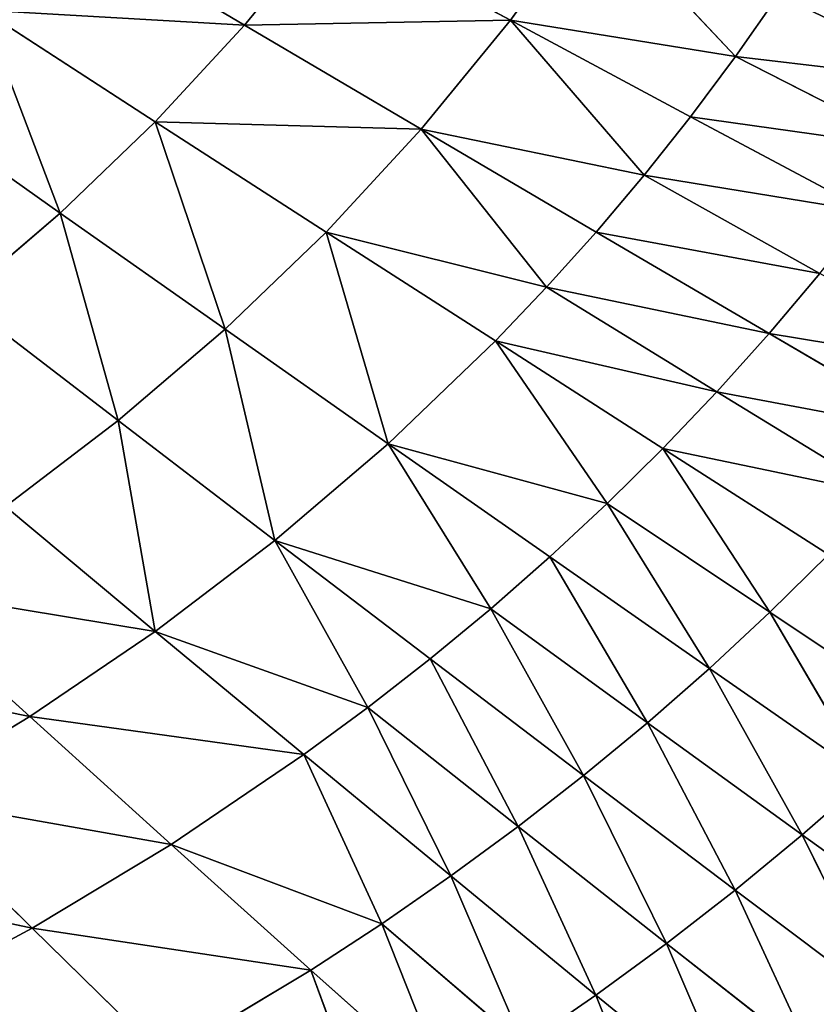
# Model space of a CAD drawing. Extents: x 0 to 500, y 0 to 390.
# Tile 702 of 1056: x 343 to 374, y 97 to 134. Entities that reach past the tile are written whole.
import ezdxf

# ---------------------------------------------------------------- set-up
doc = ezdxf.new("R2010")
doc.units = 0
doc.header["$LTSCALE"] = 25.4
doc.layers.get('0').update_dxf_attribs({"linetype": 'CONTINUOUS'})

# ---------------------------------------------------------------- blocks, each defined once
blk = doc.blocks.new('ATLANTA505_-_S_STL')
at = {"color": 0}
for p, q in [((368.086, 42.493, 299.462), (365.509, 39.953, 292.998)), ((368.086, 42.493, 299.462), (365.509, 39.953, 292.998)), ((370.986, 42.407, 297.469), (365.509, 39.953, 292.998)), ((370.986, 42.407, 297.469), (365.509, 39.953, 292.998)), ((368.211, 39.882, 291.02), (370.986, 42.407, 297.469)), ((368.211, 39.882, 291.02), (370.986, 42.407, 297.469)), ((368.211, 39.882, 291.02), (373.813, 42.326, 295.408)), ((368.211, 39.882, 291.02), (373.813, 42.326, 295.408)), ((370.844, 39.814, 288.976), (373.813, 42.326, 295.408)), ((370.844, 39.814, 288.976), (373.813, 42.326, 295.408)), ((370.844, 39.814, 288.976), (376.566, 42.25, 293.278)), ((370.844, 39.814, 288.976), (376.566, 42.25, 293.278)), ((373.407, 39.752, 286.866), (376.566, 42.25, 293.278)), ((373.407, 39.752, 286.866), (376.566, 42.25, 293.278)), ((373.407, 39.752, 286.866), (379.244, 42.179, 291.077)), ((373.407, 39.752, 286.866), (379.244, 42.179, 291.077)), ((354.606, 37.941, 292.036), (356.988, 40.195, 298.544)), ((354.606, 37.941, 292.036), (356.988, 40.195, 298.544)), ((354.606, 37.941, 292.036), (359.896, 40.11, 296.759)), ((354.606, 37.941, 292.036), (359.896, 40.11, 296.759)), ((357.313, 37.871, 290.266), (359.896, 40.11, 296.759)), ((357.313, 37.871, 290.266), (359.896, 40.11, 296.759)), ((357.313, 37.871, 290.266), (362.737, 40.03, 294.911)), ((357.313, 37.871, 290.266), (362.737, 40.03, 294.911)), ((359.954, 37.804, 288.436), (362.737, 40.03, 294.911)), ((359.954, 37.804, 288.436), (362.737, 40.03, 294.911)), ((359.954, 37.804, 288.436), (365.509, 39.953, 292.998)), ((359.954, 37.804, 288.436), (365.509, 39.953, 292.998)), ((362.531, 37.742, 286.545), (365.509, 39.953, 292.998)), ((362.531, 37.742, 286.545), (365.509, 39.953, 292.998)), ((365.509, 39.953, 292.998), (362.737, 40.03, 294.911)), ((365.509, 39.953, 292.998), (362.737, 40.03, 294.911)), ((368.211, 39.882, 291.02), (365.509, 39.953, 292.998)), ((368.211, 39.882, 291.02), (365.509, 39.953, 292.998)), ((362.531, 37.742, 286.545), (368.211, 39.882, 291.02)), ((362.531, 37.742, 286.545), (368.211, 39.882, 291.02)), ((365.041, 37.683, 284.591), (368.211, 39.882, 291.02)), ((365.041, 37.683, 284.591), (368.211, 39.882, 291.02)), ((365.041, 37.683, 284.591), (370.844, 39.814, 288.976)), ((365.041, 37.683, 284.591), (370.844, 39.814, 288.976)), ((367.484, 37.629, 282.573), (370.844, 39.814, 288.976)), ((367.484, 37.629, 282.573), (370.844, 39.814, 288.976)), ((367.484, 37.629, 282.573), (373.407, 39.752, 286.866)), ((367.484, 37.629, 282.573), (373.407, 39.752, 286.866)), ((370.844, 39.814, 288.976), (368.211, 39.882, 291.02)), ((370.844, 39.814, 288.976), (368.211, 39.882, 291.02)), ((369.861, 37.578, 280.492), (373.407, 39.752, 286.866)), ((369.861, 37.578, 280.492), (373.407, 39.752, 286.866)), ((369.861, 37.578, 280.492), (375.898, 39.694, 284.688)), ((369.861, 37.578, 280.492), (375.898, 39.694, 284.688)), ((373.407, 39.752, 286.866), (370.844, 39.814, 288.976)), ((373.407, 39.752, 286.866), (370.844, 39.814, 288.976)), ((372.17, 37.532, 278.345), (375.898, 39.694, 284.688)), ((372.17, 37.532, 278.345), (375.898, 39.694, 284.688)), ((372.17, 37.532, 278.345), (378.319, 39.641, 282.441)), ((372.17, 37.532, 278.345), (378.319, 39.641, 282.441)), ((375.898, 39.694, 284.688), (373.407, 39.752, 286.866)), ((375.898, 39.694, 284.688), (373.407, 39.752, 286.866)), ((343.931, 36.171, 290.432), (349.003, 38.094, 295.395)), ((343.931, 36.171, 290.432), (349.003, 38.094, 295.395)), ((349.003, 38.094, 295.395), (354.606, 37.941, 292.036)), ((349.003, 38.094, 295.395), (354.606, 37.941, 292.036)), ((354.606, 37.941, 292.036), (343.931, 36.171, 290.432)), ((354.606, 37.941, 292.036), (343.931, 36.171, 290.432)), ((349.252, 36.04, 287.226), (354.606, 37.941, 292.036)), ((349.252, 36.04, 287.226), (354.606, 37.941, 292.036)), ((349.252, 36.04, 287.226), (357.313, 37.871, 290.266)), ((349.252, 36.04, 287.226), (357.313, 37.871, 290.266)), ((354.332, 35.921, 283.793), (357.313, 37.871, 290.266)), ((354.332, 35.921, 283.793), (357.313, 37.871, 290.266)), ((354.332, 35.921, 283.793), (359.954, 37.804, 288.436)), ((354.332, 35.921, 283.793), (359.954, 37.804, 288.436)), ((354.606, 37.941, 292.036), (357.313, 37.871, 290.266)), ((354.606, 37.941, 292.036), (357.313, 37.871, 290.266)), ((359.954, 37.804, 288.436), (356.779, 35.867, 281.991)), ((359.954, 37.804, 288.436), (356.779, 35.867, 281.991)), ((356.779, 35.867, 281.991), (362.531, 37.742, 286.545)), ((356.779, 35.867, 281.991), (362.531, 37.742, 286.545)), ((357.313, 37.871, 290.266), (359.954, 37.804, 288.436)), ((357.313, 37.871, 290.266), (359.954, 37.804, 288.436)), ((359.164, 35.816, 280.129), (362.531, 37.742, 286.545)), ((359.164, 35.816, 280.129), (362.531, 37.742, 286.545)), ((359.954, 37.804, 288.436), (362.531, 37.742, 286.545)), ((359.954, 37.804, 288.436), (362.531, 37.742, 286.545)), ((362.531, 37.742, 286.545), (365.041, 37.683, 284.591)), ((362.531, 37.742, 286.545), (365.041, 37.683, 284.591)), ((365.041, 37.683, 284.591), (359.164, 35.816, 280.129)), ((365.041, 37.683, 284.591), (359.164, 35.816, 280.129)), ((365.041, 37.683, 284.591), (361.487, 35.769, 278.207)), ((365.041, 37.683, 284.591), (361.487, 35.769, 278.207)), ((367.484, 37.629, 282.573), (361.487, 35.769, 278.207)), ((367.484, 37.629, 282.573), (361.487, 35.769, 278.207)), ((367.484, 37.629, 282.573), (363.746, 35.726, 276.225)), ((367.484, 37.629, 282.573), (363.746, 35.726, 276.225)), ((369.861, 37.578, 280.492), (363.746, 35.726, 276.225)), ((369.861, 37.578, 280.492), (363.746, 35.726, 276.225)), ((365.041, 37.683, 284.591), (367.484, 37.629, 282.573)), ((365.041, 37.683, 284.591), (367.484, 37.629, 282.573)), ((365.942, 35.686, 274.182), (369.861, 37.578, 280.492)), ((365.942, 35.686, 274.182), (369.861, 37.578, 280.492)), ((372.17, 37.532, 278.345), (365.942, 35.686, 274.182)), ((372.17, 37.532, 278.345), (365.942, 35.686, 274.182)), ((367.484, 37.629, 282.573), (369.861, 37.578, 280.492)), ((367.484, 37.629, 282.573), (369.861, 37.578, 280.492)), ((372.17, 37.532, 278.345), (368.074, 35.65, 272.076)), ((372.17, 37.532, 278.345), (368.074, 35.65, 272.076)), ((374.412, 37.49, 276.133), (368.074, 35.65, 272.076)), ((374.412, 37.49, 276.133), (368.074, 35.65, 272.076)), ((369.861, 37.578, 280.492), (372.17, 37.532, 278.345)), ((369.861, 37.578, 280.492), (372.17, 37.532, 278.345)), ((376.585, 37.453, 273.854), (370.141, 35.618, 269.908)), ((376.585, 37.453, 273.854), (370.141, 35.618, 269.908)), ((378.69, 37.42, 271.508), (372.144, 35.59, 267.676)), ((378.69, 37.42, 271.508), (372.144, 35.59, 267.676)), ((372.17, 37.532, 278.345), (374.412, 37.49, 276.133)), ((372.17, 37.532, 278.345), (374.412, 37.49, 276.133)), ((343.931, 36.171, 290.432), (338.376, 36.315, 293.418)), ((343.931, 36.171, 290.432), (338.376, 36.315, 293.418)), ((343.931, 36.171, 290.432), (333.552, 34.604, 288.227)), ((343.931, 36.171, 290.432), (333.552, 34.604, 288.227)), ((338.806, 34.481, 285.386), (343.931, 36.171, 290.432)), ((338.806, 34.481, 285.386), (343.931, 36.171, 290.432)), ((349.252, 36.04, 287.226), (338.806, 34.481, 285.386)), ((349.252, 36.04, 287.226), (338.806, 34.481, 285.386)), ((349.252, 36.04, 287.226), (343.841, 34.368, 282.338)), ((349.252, 36.04, 287.226), (343.841, 34.368, 282.338)), ((354.332, 35.921, 283.793), (343.841, 34.368, 282.338)), ((354.332, 35.921, 283.793), (343.841, 34.368, 282.338)), ((349.252, 36.04, 287.226), (343.931, 36.171, 290.432)), ((349.252, 36.04, 287.226), (343.931, 36.171, 290.432)), ((354.332, 35.921, 283.793), (348.648, 34.267, 279.078)), ((354.332, 35.921, 283.793), (348.648, 34.267, 279.078)), ((356.779, 35.867, 281.991), (348.648, 34.267, 279.078)), ((356.779, 35.867, 281.991), (348.648, 34.267, 279.078)), ((354.332, 35.921, 283.793), (349.252, 36.04, 287.226)), ((354.332, 35.921, 283.793), (349.252, 36.04, 287.226)), ((356.779, 35.867, 281.991), (353.223, 34.177, 275.599)), ((356.779, 35.867, 281.991), (353.223, 34.177, 275.599)), ((353.223, 34.177, 275.599), (359.164, 35.816, 280.129)), ((353.223, 34.177, 275.599), (359.164, 35.816, 280.129)), ((356.779, 35.867, 281.991), (354.332, 35.921, 283.793)), ((356.779, 35.867, 281.991), (354.332, 35.921, 283.793)), ((356.779, 35.867, 281.991), (359.164, 35.816, 280.129)), ((356.779, 35.867, 281.991), (359.164, 35.816, 280.129)), ((361.487, 35.769, 278.207), (359.164, 35.816, 280.129)), ((361.487, 35.769, 278.207), (359.164, 35.816, 280.129)), ((353.223, 34.177, 275.599), (361.487, 35.769, 278.207)), ((353.223, 34.177, 275.599), (361.487, 35.769, 278.207)), ((357.562, 34.099, 271.895), (361.487, 35.769, 278.207)), ((357.562, 34.099, 271.895), (361.487, 35.769, 278.207)), ((363.746, 35.726, 276.225), (357.562, 34.099, 271.895)), ((363.746, 35.726, 276.225), (357.562, 34.099, 271.895)), ((365.942, 35.686, 274.182), (357.562, 34.099, 271.895)), ((365.942, 35.686, 274.182), (357.562, 34.099, 271.895)), ((363.746, 35.726, 276.225), (361.487, 35.769, 278.207)), ((363.746, 35.726, 276.225), (361.487, 35.769, 278.207)), ((361.662, 34.035, 267.96), (365.942, 35.686, 274.182)), ((361.662, 34.035, 267.96), (365.942, 35.686, 274.182)), ((368.074, 35.65, 272.076), (361.662, 34.035, 267.96)), ((368.074, 35.65, 272.076), (361.662, 34.035, 267.96)), ((370.141, 35.618, 269.908), (363.622, 34.007, 265.905)), ((370.141, 35.618, 269.908), (363.622, 34.007, 265.905)), ((365.942, 35.686, 274.182), (363.746, 35.726, 276.225)), ((365.942, 35.686, 274.182), (363.746, 35.726, 276.225)), ((372.144, 35.59, 267.676), (365.521, 33.983, 263.789)), ((372.144, 35.59, 267.676), (365.521, 33.983, 263.789)), ((368.074, 35.65, 272.076), (365.942, 35.686, 274.182)), ((368.074, 35.65, 272.076), (365.942, 35.686, 274.182)), ((374.082, 35.566, 265.379), (367.359, 33.962, 261.612)), ((374.082, 35.566, 265.379), (367.359, 33.962, 261.612)), ((370.141, 35.618, 269.908), (368.074, 35.65, 272.076)), ((370.141, 35.618, 269.908), (368.074, 35.65, 272.076)), ((375.955, 35.546, 263.017), (369.135, 33.945, 259.374)), ((375.955, 35.546, 263.017), (369.135, 33.945, 259.374)), ((372.144, 35.59, 267.676), (370.141, 35.618, 269.908)), ((372.144, 35.59, 267.676), (370.141, 35.618, 269.908)), ((377.762, 35.529, 260.588), (370.85, 33.931, 257.073)), ((377.762, 35.529, 260.588), (370.85, 33.931, 257.073)), ((374.082, 35.566, 265.379), (372.144, 35.59, 267.676)), ((374.082, 35.566, 265.379), (372.144, 35.59, 267.676)), ((343.841, 34.368, 282.338), (333.633, 32.997, 280.263)), ((343.841, 34.368, 282.338), (333.633, 32.997, 280.263)), ((338.377, 32.901, 277.379), (343.841, 34.368, 282.338)), ((338.377, 32.901, 277.379), (343.841, 34.368, 282.338)), ((338.806, 34.481, 285.386), (343.841, 34.368, 282.338)), ((338.806, 34.481, 285.386), (343.841, 34.368, 282.338)), ((343.841, 34.368, 282.338), (348.648, 34.267, 279.078)), ((343.841, 34.368, 282.338), (348.648, 34.267, 279.078)), ((348.648, 34.267, 279.078), (338.377, 32.901, 277.379)), ((348.648, 34.267, 279.078), (338.377, 32.901, 277.379)), ((348.648, 34.267, 279.078), (342.909, 32.815, 274.295)), ((348.648, 34.267, 279.078), (342.909, 32.815, 274.295)), ((348.648, 34.267, 279.078), (347.223, 32.739, 271.006)), ((348.648, 34.267, 279.078), (347.223, 32.739, 271.006)), ((353.223, 34.177, 275.599), (347.223, 32.739, 271.006)), ((353.223, 34.177, 275.599), (347.223, 32.739, 271.006)), ((353.223, 34.177, 275.599), (348.648, 34.267, 279.078)), ((353.223, 34.177, 275.599), (348.648, 34.267, 279.078)), ((353.223, 34.177, 275.599), (351.315, 32.673, 267.506)), ((353.223, 34.177, 275.599), (351.315, 32.673, 267.506)), ((357.562, 34.099, 271.895), (351.315, 32.673, 267.506)), ((357.562, 34.099, 271.895), (351.315, 32.673, 267.506)), ((357.562, 34.099, 271.895), (353.223, 34.177, 275.599)), ((357.562, 34.099, 271.895), (353.223, 34.177, 275.599)), ((357.562, 34.099, 271.895), (355.184, 32.618, 263.79)), ((357.562, 34.099, 271.895), (355.184, 32.618, 263.79)), ((361.662, 34.035, 267.96), (355.184, 32.618, 263.79)), ((361.662, 34.035, 267.96), (355.184, 32.618, 263.79)), ((363.622, 34.007, 265.905), (355.184, 32.618, 263.79)), ((363.622, 34.007, 265.905), (355.184, 32.618, 263.79)), ((361.662, 34.035, 267.96), (357.562, 34.099, 271.895)), ((361.662, 34.035, 267.96), (357.562, 34.099, 271.895)), ((363.622, 34.007, 265.905), (358.826, 32.574, 259.851)), ((363.622, 34.007, 265.905), (358.826, 32.574, 259.851)), ((365.521, 33.983, 263.789), (358.826, 32.574, 259.851)), ((365.521, 33.983, 263.789), (358.826, 32.574, 259.851)), ((367.359, 33.962, 261.612), (358.826, 32.574, 259.851)), ((367.359, 33.962, 261.612), (358.826, 32.574, 259.851)), ((363.622, 34.007, 265.905), (361.662, 34.035, 267.96)), ((363.622, 34.007, 265.905), (361.662, 34.035, 267.96)), ((367.359, 33.962, 261.612), (362.24, 32.542, 255.684)), ((367.359, 33.962, 261.612), (362.24, 32.542, 255.684)), ((369.135, 33.945, 259.374), (362.24, 32.542, 255.684)), ((369.135, 33.945, 259.374), (362.24, 32.542, 255.684)), ((370.85, 33.931, 257.073), (362.24, 32.542, 255.684)), ((370.85, 33.931, 257.073), (362.24, 32.542, 255.684)), ((365.521, 33.983, 263.789), (363.622, 34.007, 265.905)), ((365.521, 33.983, 263.789), (363.622, 34.007, 265.905)), ((370.85, 33.931, 257.073), (365.422, 32.521, 251.283)), ((370.85, 33.931, 257.073), (365.422, 32.521, 251.283)), ((367.359, 33.962, 261.612), (365.521, 33.983, 263.789)), ((367.359, 33.962, 261.612), (365.521, 33.983, 263.789)), ((369.135, 33.945, 259.374), (367.359, 33.962, 261.612)), ((369.135, 33.945, 259.374), (367.359, 33.962, 261.612)), ((370.85, 33.931, 257.073), (369.135, 33.945, 259.374)), ((370.85, 33.931, 257.073), (369.135, 33.945, 259.374)), ((372.502, 33.921, 254.709), (370.85, 33.931, 257.073)), ((372.502, 33.921, 254.709), (370.85, 33.931, 257.073)), ((347.223, 32.739, 271.006), (342.909, 32.815, 274.295)), ((347.223, 32.739, 271.006), (342.909, 32.815, 274.295)), ((341.167, 31.482, 266.353), (347.223, 32.739, 271.006)), ((341.167, 31.482, 266.353), (347.223, 32.739, 271.006)), ((345.009, 31.427, 263.062), (347.223, 32.739, 271.006)), ((345.009, 31.427, 263.062), (347.223, 32.739, 271.006)), ((345.009, 31.427, 263.062), (351.315, 32.673, 267.506)), ((345.009, 31.427, 263.062), (351.315, 32.673, 267.506)), ((351.315, 32.673, 267.506), (347.223, 32.739, 271.006)), ((351.315, 32.673, 267.506), (347.223, 32.739, 271.006)), ((348.643, 31.38, 259.567), (351.315, 32.673, 267.506)), ((348.643, 31.38, 259.567), (351.315, 32.673, 267.506)), ((348.643, 31.38, 259.567), (355.184, 32.618, 263.79)), ((348.643, 31.38, 259.567), (355.184, 32.618, 263.79)), ((355.184, 32.618, 263.79), (351.315, 32.673, 267.506)), ((355.184, 32.618, 263.79), (351.315, 32.673, 267.506)), ((352.065, 31.343, 255.866), (358.826, 32.574, 259.851)), ((352.065, 31.343, 255.866), (358.826, 32.574, 259.851)), ((358.826, 32.574, 259.851), (355.184, 32.618, 263.79)), ((358.826, 32.574, 259.851), (355.184, 32.618, 263.79)), ((355.274, 31.316, 251.95), (362.24, 32.542, 255.684)), ((355.274, 31.316, 251.95), (362.24, 32.542, 255.684)), ((362.24, 32.542, 255.684), (358.826, 32.574, 259.851)), ((362.24, 32.542, 255.684), (358.826, 32.574, 259.851)), ((365.422, 32.521, 251.283), (362.24, 32.542, 255.684)), ((365.422, 32.521, 251.283), (362.24, 32.542, 255.684)), ((338.649, 30.341, 258.565), (345.009, 31.427, 263.062)), ((338.649, 30.341, 258.565), (345.009, 31.427, 263.062)), ((345.009, 31.427, 263.062), (341.167, 31.482, 266.353)), ((345.009, 31.427, 263.062), (341.167, 31.482, 266.353)), ((342.044, 30.302, 255.297), (345.009, 31.427, 263.062)), ((342.044, 30.302, 255.297), (345.009, 31.427, 263.062)), ((342.044, 30.302, 255.297), (348.643, 31.38, 259.567)), ((342.044, 30.302, 255.297), (348.643, 31.38, 259.567)), ((348.643, 31.38, 259.567), (345.009, 31.427, 263.062)), ((348.643, 31.38, 259.567), (345.009, 31.427, 263.062)), ((345.243, 30.271, 251.835), (352.065, 31.343, 255.866)), ((345.243, 30.271, 251.835), (352.065, 31.343, 255.866)), ((352.065, 31.343, 255.866), (348.643, 31.38, 259.567)), ((352.065, 31.343, 255.866), (348.643, 31.38, 259.567)), ((355.274, 31.316, 251.95), (352.065, 31.343, 255.866)), ((355.274, 31.316, 251.95), (352.065, 31.343, 255.866))]:
    blk.add_line(p, q, dxfattribs=at)
mesh = blk.add_polyface(dxfattribs=at)
corners = [(373.813, 42.326, 295.408), (379.393, 43.593, 295.394), (376.566, 42.25, 293.278)]
mesh.append_faces([[corners[k] for k in face] for face in [(0, 1, 2)]], dxfattribs={"color": 0})
mesh = blk.add_polyface(dxfattribs=at)
corners = [(368.086, 42.493, 299.462), (365.509, 39.953, 292.998), (362.737, 40.03, 294.911)]
mesh.append_faces([[corners[k] for k in face] for face in [(0, 1, 2)]], dxfattribs={"color": 0})
mesh = blk.add_polyface(dxfattribs=at)
corners = [(368.086, 42.493, 299.462), (370.986, 42.407, 297.469), (365.509, 39.953, 292.998)]
mesh.append_faces([[corners[k] for k in face] for face in [(0, 1, 2)]], dxfattribs={"color": 0})
mesh = blk.add_polyface(dxfattribs=at)
corners = [(370.986, 42.407, 297.469), (368.211, 39.882, 291.02), (365.509, 39.953, 292.998)]
mesh.append_faces([[corners[k] for k in face] for face in [(0, 1, 2)]], dxfattribs={"color": 0})
mesh = blk.add_polyface(dxfattribs=at)
corners = [(370.986, 42.407, 297.469), (373.813, 42.326, 295.408), (368.211, 39.882, 291.02)]
mesh.append_faces([[corners[k] for k in face] for face in [(0, 1, 2)]], dxfattribs={"color": 0})
mesh = blk.add_polyface(dxfattribs=at)
corners = [(373.813, 42.326, 295.408), (370.844, 39.814, 288.976), (368.211, 39.882, 291.02)]
mesh.append_faces([[corners[k] for k in face] for face in [(0, 1, 2)]], dxfattribs={"color": 0})
mesh = blk.add_polyface(dxfattribs=at)
corners = [(373.813, 42.326, 295.408), (376.566, 42.25, 293.278), (370.844, 39.814, 288.976)]
mesh.append_faces([[corners[k] for k in face] for face in [(0, 1, 2)]], dxfattribs={"color": 0})
mesh = blk.add_polyface(dxfattribs=at)
corners = [(376.566, 42.25, 293.278), (373.407, 39.752, 286.866), (370.844, 39.814, 288.976)]
mesh.append_faces([[corners[k] for k in face] for face in [(0, 1, 2)]], dxfattribs={"color": 0})
mesh = blk.add_polyface(dxfattribs=at)
corners = [(376.566, 42.25, 293.278), (379.244, 42.179, 291.077), (373.407, 39.752, 286.866)]
mesh.append_faces([[corners[k] for k in face] for face in [(0, 1, 2)]], dxfattribs={"color": 0})
mesh = blk.add_polyface(dxfattribs=at)
corners = [(379.244, 42.179, 291.077), (375.898, 39.694, 284.688), (373.407, 39.752, 286.866)]
mesh.append_faces([[corners[k] for k in face] for face in [(0, 1, 2)]], dxfattribs={"color": 0})
mesh = blk.add_polyface(dxfattribs=at)
corners = [(356.988, 40.195, 298.544), (354.606, 37.941, 292.036), (349.003, 38.094, 295.395)]
mesh.append_faces([[corners[k] for k in face] for face in [(0, 1, 2)]], dxfattribs={"color": 0})
mesh = blk.add_polyface(dxfattribs=at)
corners = [(356.988, 40.195, 298.544), (359.896, 40.11, 296.759), (354.606, 37.941, 292.036)]
mesh.append_faces([[corners[k] for k in face] for face in [(0, 1, 2)]], dxfattribs={"color": 0})
mesh = blk.add_polyface(dxfattribs=at)
corners = [(359.896, 40.11, 296.759), (357.313, 37.871, 290.266), (354.606, 37.941, 292.036)]
mesh.append_faces([[corners[k] for k in face] for face in [(0, 1, 2)]], dxfattribs={"color": 0})
mesh = blk.add_polyface(dxfattribs=at)
corners = [(359.896, 40.11, 296.759), (362.737, 40.03, 294.911), (357.313, 37.871, 290.266)]
mesh.append_faces([[corners[k] for k in face] for face in [(0, 1, 2)]], dxfattribs={"color": 0})
mesh = blk.add_polyface(dxfattribs=at)
corners = [(362.737, 40.03, 294.911), (359.954, 37.804, 288.436), (357.313, 37.871, 290.266)]
mesh.append_faces([[corners[k] for k in face] for face in [(0, 1, 2)]], dxfattribs={"color": 0})
mesh = blk.add_polyface(dxfattribs=at)
corners = [(362.737, 40.03, 294.911), (365.509, 39.953, 292.998), (359.954, 37.804, 288.436)]
mesh.append_faces([[corners[k] for k in face] for face in [(0, 1, 2)]], dxfattribs={"color": 0})
mesh = blk.add_polyface(dxfattribs=at)
corners = [(365.509, 39.953, 292.998), (362.531, 37.742, 286.545), (359.954, 37.804, 288.436)]
mesh.append_faces([[corners[k] for k in face] for face in [(0, 1, 2)]], dxfattribs={"color": 0})
mesh = blk.add_polyface(dxfattribs=at)
corners = [(365.509, 39.953, 292.998), (368.211, 39.882, 291.02), (362.531, 37.742, 286.545)]
mesh.append_faces([[corners[k] for k in face] for face in [(0, 1, 2)]], dxfattribs={"color": 0})
mesh = blk.add_polyface(dxfattribs=at)
corners = [(368.211, 39.882, 291.02), (365.041, 37.683, 284.591), (362.531, 37.742, 286.545)]
mesh.append_faces([[corners[k] for k in face] for face in [(0, 1, 2)]], dxfattribs={"color": 0})
mesh = blk.add_polyface(dxfattribs=at)
corners = [(368.211, 39.882, 291.02), (370.844, 39.814, 288.976), (365.041, 37.683, 284.591)]
mesh.append_faces([[corners[k] for k in face] for face in [(0, 1, 2)]], dxfattribs={"color": 0})
mesh = blk.add_polyface(dxfattribs=at)
corners = [(370.844, 39.814, 288.976), (367.484, 37.629, 282.573), (365.041, 37.683, 284.591)]
mesh.append_faces([[corners[k] for k in face] for face in [(0, 1, 2)]], dxfattribs={"color": 0})
mesh = blk.add_polyface(dxfattribs=at)
corners = [(370.844, 39.814, 288.976), (373.407, 39.752, 286.866), (367.484, 37.629, 282.573)]
mesh.append_faces([[corners[k] for k in face] for face in [(0, 1, 2)]], dxfattribs={"color": 0})
mesh = blk.add_polyface(dxfattribs=at)
corners = [(373.407, 39.752, 286.866), (369.861, 37.578, 280.492), (367.484, 37.629, 282.573)]
mesh.append_faces([[corners[k] for k in face] for face in [(0, 1, 2)]], dxfattribs={"color": 0})
mesh = blk.add_polyface(dxfattribs=at)
corners = [(373.407, 39.752, 286.866), (375.898, 39.694, 284.688), (369.861, 37.578, 280.492)]
mesh.append_faces([[corners[k] for k in face] for face in [(0, 1, 2)]], dxfattribs={"color": 0})
mesh = blk.add_polyface(dxfattribs=at)
corners = [(375.898, 39.694, 284.688), (372.17, 37.532, 278.345), (369.861, 37.578, 280.492)]
mesh.append_faces([[corners[k] for k in face] for face in [(0, 1, 2)]], dxfattribs={"color": 0})
mesh = blk.add_polyface(dxfattribs=at)
corners = [(375.898, 39.694, 284.688), (378.319, 39.641, 282.441), (372.17, 37.532, 278.345)]
mesh.append_faces([[corners[k] for k in face] for face in [(0, 1, 2)]], dxfattribs={"color": 0})
mesh = blk.add_polyface(dxfattribs=at)
corners = [(378.319, 39.641, 282.441), (374.412, 37.49, 276.133), (372.17, 37.532, 278.345)]
mesh.append_faces([[corners[k] for k in face] for face in [(0, 1, 2)]], dxfattribs={"color": 0})
mesh = blk.add_polyface(dxfattribs=at)
corners = [(349.003, 38.094, 295.395), (343.931, 36.171, 290.432), (338.376, 36.315, 293.418)]
mesh.append_faces([[corners[k] for k in face] for face in [(0, 1, 2)]], dxfattribs={"color": 0})
mesh = blk.add_polyface(dxfattribs=at)
corners = [(349.003, 38.094, 295.395), (354.606, 37.941, 292.036), (343.931, 36.171, 290.432)]
mesh.append_faces([[corners[k] for k in face] for face in [(0, 1, 2)]], dxfattribs={"color": 0})
mesh = blk.add_polyface(dxfattribs=at)
corners = [(354.606, 37.941, 292.036), (349.252, 36.04, 287.226), (343.931, 36.171, 290.432)]
mesh.append_faces([[corners[k] for k in face] for face in [(0, 1, 2)]], dxfattribs={"color": 0})
mesh = blk.add_polyface(dxfattribs=at)
corners = [(354.606, 37.941, 292.036), (357.313, 37.871, 290.266), (349.252, 36.04, 287.226)]
mesh.append_faces([[corners[k] for k in face] for face in [(0, 1, 2)]], dxfattribs={"color": 0})
mesh = blk.add_polyface(dxfattribs=at)
corners = [(357.313, 37.871, 290.266), (354.332, 35.921, 283.793), (349.252, 36.04, 287.226)]
mesh.append_faces([[corners[k] for k in face] for face in [(0, 1, 2)]], dxfattribs={"color": 0})
mesh = blk.add_polyface(dxfattribs=at)
corners = [(357.313, 37.871, 290.266), (359.954, 37.804, 288.436), (354.332, 35.921, 283.793)]
mesh.append_faces([[corners[k] for k in face] for face in [(0, 1, 2)]], dxfattribs={"color": 0})
mesh = blk.add_polyface(dxfattribs=at)
corners = [(359.954, 37.804, 288.436), (356.779, 35.867, 281.991), (354.332, 35.921, 283.793)]
mesh.append_faces([[corners[k] for k in face] for face in [(0, 1, 2)]], dxfattribs={"color": 0})
mesh = blk.add_polyface(dxfattribs=at)
corners = [(359.954, 37.804, 288.436), (362.531, 37.742, 286.545), (356.779, 35.867, 281.991)]
mesh.append_faces([[corners[k] for k in face] for face in [(0, 1, 2)]], dxfattribs={"color": 0})
mesh = blk.add_polyface(dxfattribs=at)
corners = [(362.531, 37.742, 286.545), (359.164, 35.816, 280.129), (356.779, 35.867, 281.991)]
mesh.append_faces([[corners[k] for k in face] for face in [(0, 1, 2)]], dxfattribs={"color": 0})
mesh = blk.add_polyface(dxfattribs=at)
corners = [(362.531, 37.742, 286.545), (365.041, 37.683, 284.591), (359.164, 35.816, 280.129)]
mesh.append_faces([[corners[k] for k in face] for face in [(0, 1, 2)]], dxfattribs={"color": 0})
mesh = blk.add_polyface(dxfattribs=at)
corners = [(365.041, 37.683, 284.591), (361.487, 35.769, 278.207), (359.164, 35.816, 280.129)]
mesh.append_faces([[corners[k] for k in face] for face in [(0, 1, 2)]], dxfattribs={"color": 0})
mesh = blk.add_polyface(dxfattribs=at)
corners = [(365.041, 37.683, 284.591), (367.484, 37.629, 282.573), (361.487, 35.769, 278.207)]
mesh.append_faces([[corners[k] for k in face] for face in [(0, 1, 2)]], dxfattribs={"color": 0})
mesh = blk.add_polyface(dxfattribs=at)
corners = [(367.484, 37.629, 282.573), (363.746, 35.726, 276.225), (361.487, 35.769, 278.207)]
mesh.append_faces([[corners[k] for k in face] for face in [(0, 1, 2)]], dxfattribs={"color": 0})
mesh = blk.add_polyface(dxfattribs=at)
corners = [(367.484, 37.629, 282.573), (369.861, 37.578, 280.492), (363.746, 35.726, 276.225)]
mesh.append_faces([[corners[k] for k in face] for face in [(0, 1, 2)]], dxfattribs={"color": 0})
mesh = blk.add_polyface(dxfattribs=at)
corners = [(369.861, 37.578, 280.492), (365.942, 35.686, 274.182), (363.746, 35.726, 276.225)]
mesh.append_faces([[corners[k] for k in face] for face in [(0, 1, 2)]], dxfattribs={"color": 0})
mesh = blk.add_polyface(dxfattribs=at)
corners = [(369.861, 37.578, 280.492), (372.17, 37.532, 278.345), (365.942, 35.686, 274.182)]
mesh.append_faces([[corners[k] for k in face] for face in [(0, 1, 2)]], dxfattribs={"color": 0})
mesh = blk.add_polyface(dxfattribs=at)
corners = [(372.17, 37.532, 278.345), (368.074, 35.65, 272.076), (365.942, 35.686, 274.182)]
mesh.append_faces([[corners[k] for k in face] for face in [(0, 1, 2)]], dxfattribs={"color": 0})
mesh = blk.add_polyface(dxfattribs=at)
corners = [(372.17, 37.532, 278.345), (374.412, 37.49, 276.133), (368.074, 35.65, 272.076)]
mesh.append_faces([[corners[k] for k in face] for face in [(0, 1, 2)]], dxfattribs={"color": 0})
mesh = blk.add_polyface(dxfattribs=at)
corners = [(368.074, 35.65, 272.076), (376.585, 37.453, 273.854), (370.141, 35.618, 269.908), (374.412, 37.49, 276.133)]
mesh.append_faces([[corners[k] for k in face] for face in [(0, 1, 2), (1, 0, 3)]], dxfattribs={"vtx0": -1, "color": 0})
mesh = blk.add_polyface(dxfattribs=at)
corners = [(370.141, 35.618, 269.908), (378.69, 37.42, 271.508), (372.144, 35.59, 267.676), (376.585, 37.453, 273.854)]
mesh.append_faces([[corners[k] for k in face] for face in [(0, 1, 2), (1, 0, 3)]], dxfattribs={"vtx0": -1, "color": 0})
mesh = blk.add_polyface(dxfattribs=at)
corners = [(372.144, 35.59, 267.676), (380.726, 37.392, 269.093), (374.082, 35.566, 265.379), (378.69, 37.42, 271.508)]
mesh.append_faces([[corners[k] for k in face] for face in [(0, 1, 2), (1, 0, 3)]], dxfattribs={"vtx0": -1, "color": 0})
mesh = blk.add_polyface(dxfattribs=at)
corners = [(338.376, 36.315, 293.418), (343.931, 36.171, 290.432), (333.552, 34.604, 288.227)]
mesh.append_faces([[corners[k] for k in face] for face in [(0, 1, 2)]], dxfattribs={"color": 0})
mesh = blk.add_polyface(dxfattribs=at)
corners = [(343.931, 36.171, 290.432), (338.806, 34.481, 285.386), (333.552, 34.604, 288.227)]
mesh.append_faces([[corners[k] for k in face] for face in [(0, 1, 2)]], dxfattribs={"color": 0})
mesh = blk.add_polyface(dxfattribs=at)
corners = [(343.931, 36.171, 290.432), (349.252, 36.04, 287.226), (338.806, 34.481, 285.386)]
mesh.append_faces([[corners[k] for k in face] for face in [(0, 1, 2)]], dxfattribs={"color": 0})
mesh = blk.add_polyface(dxfattribs=at)
corners = [(349.252, 36.04, 287.226), (343.841, 34.368, 282.338), (338.806, 34.481, 285.386)]
mesh.append_faces([[corners[k] for k in face] for face in [(0, 1, 2)]], dxfattribs={"color": 0})
mesh = blk.add_polyface(dxfattribs=at)
corners = [(349.252, 36.04, 287.226), (354.332, 35.921, 283.793), (343.841, 34.368, 282.338)]
mesh.append_faces([[corners[k] for k in face] for face in [(0, 1, 2)]], dxfattribs={"color": 0})
mesh = blk.add_polyface(dxfattribs=at)
corners = [(354.332, 35.921, 283.793), (348.648, 34.267, 279.078), (343.841, 34.368, 282.338)]
mesh.append_faces([[corners[k] for k in face] for face in [(0, 1, 2)]], dxfattribs={"color": 0})
mesh = blk.add_polyface(dxfattribs=at)
corners = [(354.332, 35.921, 283.793), (356.779, 35.867, 281.991), (348.648, 34.267, 279.078)]
mesh.append_faces([[corners[k] for k in face] for face in [(0, 1, 2)]], dxfattribs={"color": 0})
mesh = blk.add_polyface(dxfattribs=at)
corners = [(356.779, 35.867, 281.991), (353.223, 34.177, 275.599), (348.648, 34.267, 279.078)]
mesh.append_faces([[corners[k] for k in face] for face in [(0, 1, 2)]], dxfattribs={"color": 0})
mesh = blk.add_polyface(dxfattribs=at)
corners = [(356.779, 35.867, 281.991), (359.164, 35.816, 280.129), (353.223, 34.177, 275.599)]
mesh.append_faces([[corners[k] for k in face] for face in [(0, 1, 2)]], dxfattribs={"color": 0})
mesh = blk.add_polyface(dxfattribs=at)
corners = [(359.164, 35.816, 280.129), (361.487, 35.769, 278.207), (353.223, 34.177, 275.599)]
mesh.append_faces([[corners[k] for k in face] for face in [(0, 1, 2)]], dxfattribs={"color": 0})
mesh = blk.add_polyface(dxfattribs=at)
corners = [(361.487, 35.769, 278.207), (357.562, 34.099, 271.895), (353.223, 34.177, 275.599)]
mesh.append_faces([[corners[k] for k in face] for face in [(0, 1, 2)]], dxfattribs={"color": 0})
mesh = blk.add_polyface(dxfattribs=at)
corners = [(361.487, 35.769, 278.207), (363.746, 35.726, 276.225), (357.562, 34.099, 271.895)]
mesh.append_faces([[corners[k] for k in face] for face in [(0, 1, 2)]], dxfattribs={"color": 0})
mesh = blk.add_polyface(dxfattribs=at)
corners = [(363.746, 35.726, 276.225), (365.942, 35.686, 274.182), (357.562, 34.099, 271.895)]
mesh.append_faces([[corners[k] for k in face] for face in [(0, 1, 2)]], dxfattribs={"color": 0})
mesh = blk.add_polyface(dxfattribs=at)
corners = [(365.942, 35.686, 274.182), (361.662, 34.035, 267.96), (357.562, 34.099, 271.895)]
mesh.append_faces([[corners[k] for k in face] for face in [(0, 1, 2)]], dxfattribs={"color": 0})
mesh = blk.add_polyface(dxfattribs=at)
corners = [(365.942, 35.686, 274.182), (368.074, 35.65, 272.076), (361.662, 34.035, 267.96)]
mesh.append_faces([[corners[k] for k in face] for face in [(0, 1, 2)]], dxfattribs={"color": 0})
mesh = blk.add_polyface(dxfattribs=at)
corners = [(361.662, 34.035, 267.96), (370.141, 35.618, 269.908), (363.622, 34.007, 265.905), (368.074, 35.65, 272.076)]
mesh.append_faces([[corners[k] for k in face] for face in [(0, 1, 2), (1, 0, 3)]], dxfattribs={"vtx0": -1, "color": 0})
mesh = blk.add_polyface(dxfattribs=at)
corners = [(363.622, 34.007, 265.905), (372.144, 35.59, 267.676), (365.521, 33.983, 263.789), (370.141, 35.618, 269.908)]
mesh.append_faces([[corners[k] for k in face] for face in [(0, 1, 2), (1, 0, 3)]], dxfattribs={"vtx0": -1, "color": 0})
mesh = blk.add_polyface(dxfattribs=at)
corners = [(365.521, 33.983, 263.789), (374.082, 35.566, 265.379), (367.359, 33.962, 261.612), (372.144, 35.59, 267.676)]
mesh.append_faces([[corners[k] for k in face] for face in [(0, 1, 2), (1, 0, 3)]], dxfattribs={"vtx0": -1, "color": 0})
mesh = blk.add_polyface(dxfattribs=at)
corners = [(367.359, 33.962, 261.612), (375.955, 35.546, 263.017), (369.135, 33.945, 259.374), (374.082, 35.566, 265.379)]
mesh.append_faces([[corners[k] for k in face] for face in [(0, 1, 2), (1, 0, 3)]], dxfattribs={"vtx0": -1, "color": 0})
mesh = blk.add_polyface(dxfattribs=at)
corners = [(369.135, 33.945, 259.374), (377.762, 35.529, 260.588), (370.85, 33.931, 257.073), (375.955, 35.546, 263.017)]
mesh.append_faces([[corners[k] for k in face] for face in [(0, 1, 2), (1, 0, 3)]], dxfattribs={"vtx0": -1, "color": 0})
mesh = blk.add_polyface(dxfattribs=at)
corners = [(370.85, 33.931, 257.073), (379.502, 35.518, 258.093), (372.502, 33.921, 254.709), (377.762, 35.529, 260.588)]
mesh.append_faces([[corners[k] for k in face] for face in [(0, 1, 2), (1, 0, 3)]], dxfattribs={"vtx0": -1, "color": 0})
mesh = blk.add_polyface(dxfattribs=at)
corners = [(372.502, 33.921, 254.709), (381.176, 35.51, 255.53), (374.092, 33.915, 252.281), (379.502, 35.518, 258.093)]
mesh.append_faces([[corners[k] for k in face] for face in [(0, 1, 2), (1, 0, 3)]], dxfattribs={"vtx0": -1, "color": 0})
mesh = blk.add_polyface(dxfattribs=at)
corners = [(338.806, 34.481, 285.386), (343.841, 34.368, 282.338), (333.633, 32.997, 280.263)]
mesh.append_faces([[corners[k] for k in face] for face in [(0, 1, 2)]], dxfattribs={"color": 0})
mesh = blk.add_polyface(dxfattribs=at)
corners = [(343.841, 34.368, 282.338), (338.377, 32.901, 277.379), (333.633, 32.997, 280.263)]
mesh.append_faces([[corners[k] for k in face] for face in [(0, 1, 2)]], dxfattribs={"color": 0})
mesh = blk.add_polyface(dxfattribs=at)
corners = [(343.841, 34.368, 282.338), (348.648, 34.267, 279.078), (338.377, 32.901, 277.379)]
mesh.append_faces([[corners[k] for k in face] for face in [(0, 1, 2)]], dxfattribs={"color": 0})
mesh = blk.add_polyface(dxfattribs=at)
corners = [(348.648, 34.267, 279.078), (342.909, 32.815, 274.295), (338.377, 32.901, 277.379)]
mesh.append_faces([[corners[k] for k in face] for face in [(0, 1, 2)]], dxfattribs={"color": 0})
mesh = blk.add_polyface(dxfattribs=at)
corners = [(348.648, 34.267, 279.078), (347.223, 32.739, 271.006), (342.909, 32.815, 274.295)]
mesh.append_faces([[corners[k] for k in face] for face in [(0, 1, 2)]], dxfattribs={"color": 0})
mesh = blk.add_polyface(dxfattribs=at)
corners = [(348.648, 34.267, 279.078), (353.223, 34.177, 275.599), (347.223, 32.739, 271.006)]
mesh.append_faces([[corners[k] for k in face] for face in [(0, 1, 2)]], dxfattribs={"color": 0})
mesh = blk.add_polyface(dxfattribs=at)
corners = [(353.223, 34.177, 275.599), (351.315, 32.673, 267.506), (347.223, 32.739, 271.006)]
mesh.append_faces([[corners[k] for k in face] for face in [(0, 1, 2)]], dxfattribs={"color": 0})
mesh = blk.add_polyface(dxfattribs=at)
corners = [(353.223, 34.177, 275.599), (357.562, 34.099, 271.895), (351.315, 32.673, 267.506)]
mesh.append_faces([[corners[k] for k in face] for face in [(0, 1, 2)]], dxfattribs={"color": 0})
mesh = blk.add_polyface(dxfattribs=at)
corners = [(357.562, 34.099, 271.895), (355.184, 32.618, 263.79), (351.315, 32.673, 267.506)]
mesh.append_faces([[corners[k] for k in face] for face in [(0, 1, 2)]], dxfattribs={"color": 0})
mesh = blk.add_polyface(dxfattribs=at)
corners = [(357.562, 34.099, 271.895), (361.662, 34.035, 267.96), (355.184, 32.618, 263.79)]
mesh.append_faces([[corners[k] for k in face] for face in [(0, 1, 2)]], dxfattribs={"color": 0})
mesh = blk.add_polyface(dxfattribs=at)
corners = [(361.662, 34.035, 267.96), (363.622, 34.007, 265.905), (355.184, 32.618, 263.79)]
mesh.append_faces([[corners[k] for k in face] for face in [(0, 1, 2)]], dxfattribs={"color": 0})
mesh = blk.add_polyface(dxfattribs=at)
corners = [(363.622, 34.007, 265.905), (358.826, 32.574, 259.851), (355.184, 32.618, 263.79)]
mesh.append_faces([[corners[k] for k in face] for face in [(0, 1, 2)]], dxfattribs={"color": 0})
mesh = blk.add_polyface(dxfattribs=at)
corners = [(363.622, 34.007, 265.905), (365.521, 33.983, 263.789), (358.826, 32.574, 259.851)]
mesh.append_faces([[corners[k] for k in face] for face in [(0, 1, 2)]], dxfattribs={"color": 0})
mesh = blk.add_polyface(dxfattribs=at)
corners = [(365.521, 33.983, 263.789), (367.359, 33.962, 261.612), (358.826, 32.574, 259.851)]
mesh.append_faces([[corners[k] for k in face] for face in [(0, 1, 2)]], dxfattribs={"color": 0})
mesh = blk.add_polyface(dxfattribs=at)
corners = [(367.359, 33.962, 261.612), (362.24, 32.542, 255.684), (358.826, 32.574, 259.851)]
mesh.append_faces([[corners[k] for k in face] for face in [(0, 1, 2)]], dxfattribs={"color": 0})
mesh = blk.add_polyface(dxfattribs=at)
corners = [(367.359, 33.962, 261.612), (369.135, 33.945, 259.374), (362.24, 32.542, 255.684)]
mesh.append_faces([[corners[k] for k in face] for face in [(0, 1, 2)]], dxfattribs={"color": 0})
mesh = blk.add_polyface(dxfattribs=at)
corners = [(369.135, 33.945, 259.374), (370.85, 33.931, 257.073), (362.24, 32.542, 255.684)]
mesh.append_faces([[corners[k] for k in face] for face in [(0, 1, 2)]], dxfattribs={"color": 0})
mesh = blk.add_polyface(dxfattribs=at)
corners = [(370.85, 33.931, 257.073), (365.422, 32.521, 251.283), (362.24, 32.542, 255.684)]
mesh.append_faces([[corners[k] for k in face] for face in [(0, 1, 2)]], dxfattribs={"color": 0})
mesh = blk.add_polyface(dxfattribs=at)
corners = [(370.85, 33.931, 257.073), (372.502, 33.921, 254.709), (365.422, 32.521, 251.283)]
mesh.append_faces([[corners[k] for k in face] for face in [(0, 1, 2)]], dxfattribs={"color": 0})
mesh = blk.add_polyface(dxfattribs=at)
corners = [(342.909, 32.815, 274.295), (347.223, 32.739, 271.006), (341.167, 31.482, 266.353)]
mesh.append_faces([[corners[k] for k in face] for face in [(0, 1, 2)]], dxfattribs={"color": 0})
mesh = blk.add_polyface(dxfattribs=at)
corners = [(347.223, 32.739, 271.006), (345.009, 31.427, 263.062), (341.167, 31.482, 266.353)]
mesh.append_faces([[corners[k] for k in face] for face in [(0, 1, 2)]], dxfattribs={"color": 0})
mesh = blk.add_polyface(dxfattribs=at)
corners = [(347.223, 32.739, 271.006), (351.315, 32.673, 267.506), (345.009, 31.427, 263.062)]
mesh.append_faces([[corners[k] for k in face] for face in [(0, 1, 2)]], dxfattribs={"color": 0})
mesh = blk.add_polyface(dxfattribs=at)
corners = [(351.315, 32.673, 267.506), (348.643, 31.38, 259.567), (345.009, 31.427, 263.062)]
mesh.append_faces([[corners[k] for k in face] for face in [(0, 1, 2)]], dxfattribs={"color": 0})
mesh = blk.add_polyface(dxfattribs=at)
corners = [(351.315, 32.673, 267.506), (355.184, 32.618, 263.79), (348.643, 31.38, 259.567)]
mesh.append_faces([[corners[k] for k in face] for face in [(0, 1, 2)]], dxfattribs={"color": 0})
mesh = blk.add_polyface(dxfattribs=at)
corners = [(348.643, 31.38, 259.567), (358.826, 32.574, 259.851), (352.065, 31.343, 255.866), (355.184, 32.618, 263.79)]
mesh.append_faces([[corners[k] for k in face] for face in [(0, 1, 2), (1, 0, 3)]], dxfattribs={"vtx0": -1, "color": 0})
mesh = blk.add_polyface(dxfattribs=at)
corners = [(352.065, 31.343, 255.866), (362.24, 32.542, 255.684), (355.274, 31.316, 251.95), (358.826, 32.574, 259.851)]
mesh.append_faces([[corners[k] for k in face] for face in [(0, 1, 2), (1, 0, 3)]], dxfattribs={"vtx0": -1, "color": 0})
mesh = blk.add_polyface(dxfattribs=at)
corners = [(355.274, 31.316, 251.95), (365.422, 32.521, 251.283), (358.267, 31.299, 247.816), (362.24, 32.542, 255.684)]
mesh.append_faces([[corners[k] for k in face] for face in [(0, 1, 2), (1, 0, 3)]], dxfattribs={"vtx0": -1, "color": 0})
mesh = blk.add_polyface(dxfattribs=at)
corners = [(341.167, 31.482, 266.353), (345.009, 31.427, 263.062), (338.649, 30.341, 258.565)]
mesh.append_faces([[corners[k] for k in face] for face in [(0, 1, 2)]], dxfattribs={"color": 0})
mesh = blk.add_polyface(dxfattribs=at)
corners = [(345.009, 31.427, 263.062), (342.044, 30.302, 255.297), (338.649, 30.341, 258.565)]
mesh.append_faces([[corners[k] for k in face] for face in [(0, 1, 2)]], dxfattribs={"color": 0})
mesh = blk.add_polyface(dxfattribs=at)
corners = [(345.009, 31.427, 263.062), (348.643, 31.38, 259.567), (342.044, 30.302, 255.297)]
mesh.append_faces([[corners[k] for k in face] for face in [(0, 1, 2)]], dxfattribs={"color": 0})
mesh = blk.add_polyface(dxfattribs=at)
corners = [(342.044, 30.302, 255.297), (352.065, 31.343, 255.866), (345.243, 30.271, 251.835), (348.643, 31.38, 259.567)]
mesh.append_faces([[corners[k] for k in face] for face in [(0, 1, 2), (1, 0, 3)]], dxfattribs={"vtx0": -1, "color": 0})
mesh = blk.add_polyface(dxfattribs=at)
corners = [(345.243, 30.271, 251.835), (355.274, 31.316, 251.95), (348.243, 30.248, 248.175), (352.065, 31.343, 255.866)]
mesh.append_faces([[corners[k] for k in face] for face in [(0, 1, 2), (1, 0, 3)]], dxfattribs={"vtx0": -1, "color": 0})

msp = doc.modelspace()

# ---------------------------------------------------------------- block references
at = {"color": 254, "extrusion": (0, -1, 1.11022e-16)}
msp.add_blockref('ATLANTA505_-_S_STL', (-0.149, -0.01, -389.852), dxfattribs=at)

doc.saveas('drawing.dxf')
